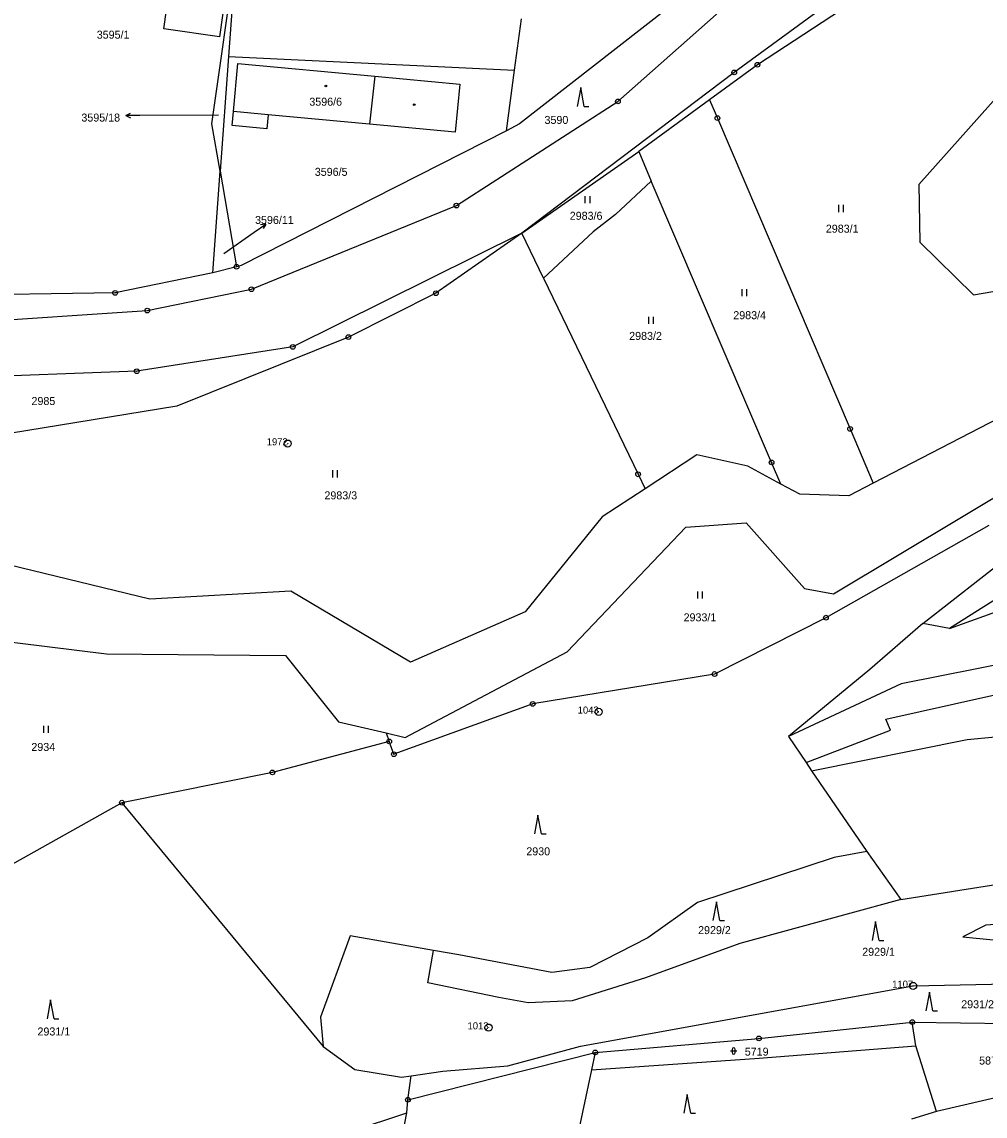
# Model space of a CAD drawing. Extents: x -644096 to -634268, y -1141430 to -1133463.
# Drawn here: x -640499.2 to -640294.6, y -1138361.1 to -1138128.6 of the extents above; entities that cross this region are included whole.
import ezdxf

# ---------------------------------------------------------------- set-up
doc = ezdxf.new("R2010")
doc.units = 0
for name, color, linetype in [('_CIVIL_CONSTRUCTION', 7, 'Continuous'), ('M_Svah_Nasyp', 7, 'Continuous'), ('M_Svah_Zarez', 7, 'Continuous'), ('svrsek_osa_sjezdy', 7, 'Continuous'), ('svrsek_osa_VRT', 7, 'Continuous'), ('svrsek_popisy_VRT', 7, 'Continuous'), ('terminal_VRT', 7, 'Continuous')]:
    doc.layers.add(name, color=color, linetype=linetype)

msp = doc.modelspace()

# ---------------------------------------------------------------- linework, layer by layer
at = {"layer": '_CIVIL_CONSTRUCTION'}
for centre, radius in [((-640342.92, -1138137.71), 0.5), ((-640342.92, -1138137.71), 0.0303), ((-640347.86, -1138139.35), 0.5), ((-640347.86, -1138139.35), 0.0303), ((-640372.57, -1138145.51), 0.5), ((-640372.57, -1138145.51), 0.0303), ((-640351.43, -1138149.05), 0.5), ((-640351.43, -1138149.05), 0.0303), ((-640406.88, -1138167.64), 0.5), ((-640406.88, -1138167.64), 0.0303), ((-640453.61, -1138180.63), 0.5), ((-640453.61, -1138180.63), 0.0303), ((-640479.4, -1138186.18), 0.5), ((-640479.4, -1138186.18), 0.0303), ((-640450.43, -1138185.4), 0.5), ((-640450.43, -1138185.4), 0.0303), ((-640411.26, -1138186.26), 0.5), ((-640411.26, -1138186.26), 0.0303), ((-640472.58, -1138189.95), 0.5), ((-640472.58, -1138189.95), 0.0303), ((-640429.83, -1138195.57), 0.5), ((-640429.83, -1138195.57), 0.0303), ((-640441.65, -1138197.65), 0.5), ((-640441.65, -1138197.65), 0.0303), ((-640474.8, -1138202.84), 0.5), ((-640474.8, -1138202.84), 0.0303), ((-640323.23, -1138215.08), 0.5), ((-640323.23, -1138215.08), 0.0303), ((-640442.74, -1138218.19), 0.75), ((-640442.74, -1138218.19), 0.03), ((-640339.92, -1138222.2), 0.5), ((-640339.92, -1138222.2), 0.0303), ((-640368.28, -1138224.73), 0.5), ((-640368.28, -1138224.73), 0.0303), ((-640328.37, -1138255.19), 0.5), ((-640328.37, -1138255.19), 0.0303), ((-640352.04, -1138267.16), 0.5), ((-640352.04, -1138267.16), 0.0303), ((-640390.68, -1138273.5), 0.5), ((-640390.68, -1138273.5), 0.0303), ((-640376.67, -1138275.2), 0.75), ((-640376.67, -1138275.2), 0.03), ((-640421.17, -1138281.5), 0.5), ((-640421.17, -1138281.5), 0.0303), ((-640420.18, -1138284.21), 0.5), ((-640420.18, -1138284.21), 0.0303), ((-640446, -1138288.08), 0.5), ((-640446, -1138288.08), 0.0303), ((-640477.97, -1138294.5), 0.5), ((-640477.97, -1138294.5), 0.0303), ((-640309.85, -1138333.43), 0.75), ((-640309.85, -1138333.43), 0.03), ((-640400.07, -1138342.28), 0.75), ((-640400.07, -1138342.28), 0.03), ((-640310.03, -1138341.11), 0.5), ((-640310.03, -1138341.11), 0.0303), ((-640342.62, -1138344.6), 0.5), ((-640342.62, -1138344.6), 0.0303), ((-640377.4, -1138347.56), 0.5), ((-640377.4, -1138347.56), 0.0303), ((-640417.18, -1138357.61), 0.5), ((-640417.18, -1138357.61), 0.0303)]:
    msp.add_circle(centre, radius, dxfattribs=at)
at = {"layer": 'M_Svah_Nasyp'}
for p, q in [((-640424.23, -1138140.15), (-640425.34, -1138150.33)), ((-640446.92, -1138148.33), (-640454.26, -1138147.65))]:
    msp.add_line(p, q, dxfattribs=at)
at = {"layer": 'M_Svah_Zarez'}
for centre in [(-640434.62, -1138142.21), (-640415.85, -1138146.19)]:
    msp.add_circle(centre, 0.175, dxfattribs=at)
at = {"layer": 'svrsek_osa_sjezdy'}
for p, q in [((-640380.47, -1138142.55), (-640381.22, -1138146.55)), ((-640379.72, -1138146.55), (-640380.47, -1138142.55)), ((-640379.72, -1138146.55), (-640378.72, -1138146.55)), ((-640379.5, -1138167.13), (-640379.5, -1138165.63)), ((-640378.5, -1138167.13), (-640378.5, -1138165.63)), ((-640325.61, -1138169), (-640325.61, -1138167.5)), ((-640324.61, -1138169), (-640324.61, -1138167.5)), ((-640346.16, -1138186.91), (-640346.16, -1138185.41)), ((-640345.16, -1138186.91), (-640345.16, -1138185.41)), ((-640366.01, -1138192.76), (-640366.01, -1138191.26)), ((-640365.01, -1138192.76), (-640365.01, -1138191.26)), ((-640433.16, -1138225.38), (-640433.16, -1138223.88)), ((-640432.16, -1138225.38), (-640432.16, -1138223.88)), ((-640355.57, -1138251.12), (-640355.57, -1138249.62)), ((-640354.57, -1138251.12), (-640354.57, -1138249.62)), ((-640494.57, -1138279.64), (-640494.57, -1138278.14)), ((-640493.57, -1138279.64), (-640493.57, -1138278.14)), ((-640389.57, -1138297.13), (-640390.32, -1138301.13)), ((-640388.82, -1138301.13), (-640389.57, -1138297.13)), ((-640388.82, -1138301.13), (-640387.82, -1138301.13)), ((-640351.66, -1138315.56), (-640352.41, -1138319.56)), ((-640350.91, -1138319.56), (-640351.66, -1138315.56)), ((-640350.91, -1138319.56), (-640349.91, -1138319.56)), ((-640317.82, -1138319.77), (-640318.57, -1138323.77)), ((-640317.07, -1138323.77), (-640317.82, -1138319.77)), ((-640317.07, -1138323.77), (-640316.07, -1138323.77)), ((-640306.39, -1138334.76), (-640307.14, -1138338.76)), ((-640305.64, -1138338.76), (-640306.39, -1138334.76)), ((-640493.11, -1138336.42), (-640493.86, -1138340.42)), ((-640492.36, -1138340.42), (-640493.11, -1138336.42)), ((-640305.64, -1138338.76), (-640304.64, -1138338.76)), ((-640492.36, -1138340.42), (-640491.36, -1138340.42)), ((-640348.64, -1138347.26), (-640347.3, -1138347.26)), ((-640348.31, -1138346.93), (-640348.31, -1138347.6)), ((-640347.64, -1138347.6), (-640347.64, -1138346.93)), ((-640357.83, -1138356.48), (-640358.58, -1138360.48)), ((-640357.08, -1138360.48), (-640357.83, -1138356.48)), ((-640357.08, -1138360.48), (-640356.08, -1138360.48))]:
    msp.add_line(p, q, dxfattribs=at)
for centre, start, end in [((-640347.97, -1138346.93), 0, 180), ((-640347.97, -1138347.6), 180, 359.9879)]:
    msp.add_arc(centre, 0.335, start, end, dxfattribs=at)
at = {"layer": 'svrsek_popisy_VRT'}
for p, q in [((-640477.13, -1138148.48), (-640476.13, -1138147.98)), ((-640474.13, -1138148.48), (-640477.13, -1138148.48)), ((-640477.13, -1138148.48), (-640476.13, -1138148.98)), ((-640457.42, -1138148.44), (-640474.13, -1138148.48)), ((-640449.84, -1138173.27), (-640447.38, -1138171.55)), ((-640447.38, -1138171.55), (-640448.49, -1138171.71)), ((-640447.38, -1138171.55), (-640447.92, -1138172.53)), ((-640456.3, -1138177.83), (-640449.84, -1138173.27))]:
    msp.add_line(p, q, dxfattribs=at)
at = {"layer": 'terminal_VRT'}
for p, q in [((-640453.68, -1138113.91), (-640455.29, -1138135.98)), ((-640394.53, -1138138.89), (-640393.06, -1138127.96)), ((-640455.29, -1138135.98), (-640457.06, -1138160.34)), ((-640455.29, -1138135.98), (-640394.53, -1138138.89)), ((-640396.27, -1138151.77), (-640394.53, -1138138.89)), ((-640353.1, -1138145.14), (-640368.16, -1138156.14)), ((-640393.01, -1138173.46), (-640368.16, -1138156.14)), ((-640368.16, -1138156.14), (-640365.48, -1138162.42)), ((-640458.63, -1138181.92), (-640457.06, -1138160.34)), ((-640457.06, -1138160.34), (-640453.61, -1138180.63)), ((-640388.38, -1138183.05), (-640393.01, -1138173.46)), ((-640453.61, -1138180.63), (-640458.63, -1138181.92)), ((-640307.79, -1138256.41), (-640289.01, -1138241.72)), ((-640302.12, -1138257.49), (-640307.79, -1138256.41)), ((-640421.83, -1138279.68), (-640421.17, -1138281.5)), ((-640336.34, -1138280.41), (-640332.61, -1138285.93)), ((-640332.61, -1138285.93), (-640331.44, -1138287.72)), ((-640331.44, -1138287.72), (-640319.67, -1138304.88)), ((-640477.97, -1138294.5), (-640435.21, -1138346.32)), ((-640319.67, -1138304.88), (-640312.43, -1138315.04)), ((-640309.25, -1138346.15), (-640310.03, -1138341.11)), ((-640304.87, -1138360.12), (-640309.25, -1138346.15)), ((-640417.18, -1138357.61), (-640377.4, -1138347.56)), ((-640377.4, -1138347.56), (-640378.17, -1138351.27)), ((-640253.11, -1138348.01), (-640304.87, -1138360.12)), ((-640417.18, -1138357.61), (-640416.5, -1138352.53)), ((-640417.45, -1138360.39), (-640417.18, -1138357.61)), ((-640304.87, -1138360.12), (-640310.19, -1138361.72))]:
    msp.add_line(p, q, dxfattribs=at)
for points in [[(-640457.2, -1138131.77), (-640469.08, -1138130.08), (-640464.98, -1138100.76), (-640463.43, -1138100.98), (-640460.4, -1138080.04), (-640450.55, -1138081.38), (-640450.53, -1138081.25), (-640450.12, -1138081.31), (-640457.2, -1138131.77)], [(-640510.84, -1138192.48), (-640472.58, -1138189.95), (-640450.43, -1138185.4), (-640406.88, -1138167.64), (-640372.57, -1138145.51), (-640338.78, -1138115.54), (-640306.76, -1138097.88)], [(-640310.47, -1138096.92), (-640330.03, -1138105.67), (-640346.3, -1138113.42), (-640393.49, -1138150.28), (-640396.27, -1138151.77)], [(-640261.7, -1138100.42), (-640308.12, -1138116.21), (-640317.26, -1138120.88), (-640342.92, -1138137.71), (-640353.1, -1138145.14)], [(-640261.7, -1138100.42), (-640258.99, -1138099.5), (-640264.72, -1138120.06), (-640271.77, -1138130.59), (-640291.64, -1138144.13), (-640308.66, -1138163.13), (-640308.46, -1138175.39), (-640297, -1138186.58), (-640284.71, -1138184.5), (-640280.45, -1138198.66), (-640283.45, -1138208.52), (-640318.32, -1138226.58)], [(-640300.48, -1138108.65), (-640320.54, -1138119.28), (-640347.86, -1138139.35), (-640393.01, -1138173.46)], [(-640457.06, -1138160.34), (-640458.85, -1138150.24), (-640453.68, -1138113.91)], [(-640425.34, -1138150.33), (-640446.92, -1138148.33), (-640447.19, -1138151.31), (-640454.54, -1138150.63), (-640454.26, -1138147.65), (-640453.32, -1138137.45), (-640424.23, -1138140.15), (-640406.18, -1138141.83), (-640407.12, -1138152.01), (-640425.34, -1138150.33)], [(-640353.1, -1138145.14), (-640351.43, -1138149.05), (-640323.23, -1138215.08), (-640318.32, -1138226.58)], [(-640396.27, -1138151.77), (-640452.64, -1138180.38), (-640453.61, -1138180.63)], [(-640365.48, -1138162.42), (-640373.09, -1138169.52), (-640377.81, -1138173.23), (-640388.38, -1138183.05)], [(-640337.96, -1138226.79), (-640339.92, -1138222.2), (-640365.48, -1138162.42)], [(-640393.01, -1138173.46), (-640441.65, -1138197.65), (-640474.8, -1138202.84), (-640512.62, -1138204.2), (-640531.66, -1138204.92), (-640555.1, -1138210.32)], [(-640393.01, -1138173.46), (-640411.26, -1138186.26), (-640429.83, -1138195.57), (-640466.32, -1138210.26), (-640501.84, -1138216.09)], [(-640458.63, -1138181.92), (-640479.4, -1138186.18), (-640515.81, -1138186.76)], [(-640388.38, -1138183.05), (-640368.28, -1138224.73), (-640366.81, -1138227.79)], [(-640421.83, -1138279.68), (-640417.76, -1138280.63), (-640383.34, -1138262.48), (-640358.16, -1138235.99), (-640345.3, -1138235.06), (-640332.96, -1138249), (-640326.78, -1138250.1), (-640272.76, -1138217.78), (-640267.17, -1138204.36), (-640268.13, -1138197.13), (-640266.66, -1138188.09)], [(-640366.81, -1138227.79), (-640375.93, -1138233.77), (-640392.28, -1138253.94), (-640416.65, -1138264.65), (-640442.05, -1138249.54), (-640472, -1138251.23), (-640516.97, -1138240.38), (-640505.09, -1138224.78), (-640501.84, -1138216.09)], [(-640337.96, -1138226.79), (-640344.94, -1138223.03), (-640355.8, -1138220.57), (-640366.81, -1138227.79)], [(-640191.55, -1138221.7), (-640206.65, -1138225.74), (-640271.62, -1138238.25), (-640302.12, -1138257.49)], [(-640318.32, -1138226.58), (-640323.54, -1138229.28), (-640333.9, -1138228.98), (-640337.96, -1138226.79)], [(-640302.12, -1138257.49), (-640239.23, -1138234.88), (-640212.65, -1138232.3), (-640207.78, -1138233.44), (-640211.6, -1138255.17), (-640279.55, -1138262.73), (-640312.42, -1138269.25), (-640336.34, -1138280.41)], [(-640293.78, -1138235.64), (-640328.37, -1138255.19), (-640352.04, -1138267.16), (-640390.68, -1138273.5), (-640420.18, -1138284.21), (-640421.17, -1138281.5)], [(-640307.79, -1138256.41), (-640319.04, -1138266.2), (-640336.34, -1138280.41)], [(-640595.1, -1138333), (-640582.9, -1138330.91), (-640576.2, -1138324.26), (-640575.07, -1138316.99), (-640578.29, -1138309.09), (-640574.7, -1138293.49), (-640553.85, -1138293.02), (-640523.18, -1138278.46), (-640519.71, -1138258.15), (-640481.25, -1138262.88), (-640443.19, -1138263.22), (-640431.93, -1138277.34), (-640421.83, -1138279.68)], [(-640332.61, -1138285.93), (-640314.63, -1138279.12), (-640315.63, -1138276.74), (-640278.57, -1138268.46), (-640210.65, -1138260.25), (-640209.26, -1138260.08)], [(-640331.44, -1138287.72), (-640298.37, -1138281.05), (-640274.28, -1138278.78), (-640217.24, -1138283.52), (-640211.34, -1138285.98), (-640206.8, -1138286.69)], [(-640421.17, -1138281.5), (-640446, -1138288.08), (-640477.97, -1138294.5)], [(-640477.97, -1138294.5), (-640502.47, -1138308.28), (-640518.37, -1138311.89), (-640522.42, -1138305.58), (-640543.22, -1138313.26)], [(-640319.67, -1138304.88), (-640326.65, -1138306.18), (-640355.66, -1138315.68), (-640366.19, -1138323.25), (-640378.52, -1138329.5), (-640386.65, -1138330.55), (-640406.34, -1138326.85), (-640411.75, -1138325.91)], [(-640312.43, -1138315.04), (-640290.48, -1138311.62), (-640272.01, -1138308.09), (-640248.65, -1138311.22), (-640214.45, -1138312.74), (-640193.56, -1138314.85)], [(-640312.43, -1138315.04), (-640346.69, -1138324.44), (-640366.73, -1138331.69), (-640382.27, -1138336.58), (-640391.63, -1138337.02), (-640397.91, -1138335.91), (-640412.95, -1138332.8), (-640411.75, -1138325.91)], [(-640208.63, -1138318.83), (-640231.54, -1138319.94), (-640264.48, -1138318.4), (-640294.37, -1138320.5), (-640299.28, -1138323), (-640267.08, -1138326.2), (-640215.37, -1138330.79)], [(-640411.75, -1138325.91), (-640429.48, -1138322.82), (-640435.76, -1138340.08), (-640435.21, -1138346.32)], [(-640416.5, -1138352.53), (-640409.8, -1138351.53), (-640395.93, -1138350.44), (-640380.53, -1138346.27), (-640309.85, -1138333.43), (-640289.85, -1138333), (-640271.91, -1138335.48), (-640244.48, -1138342.16), (-640236.17, -1138346.49)], [(-640377.4, -1138347.56), (-640342.62, -1138344.6), (-640310.03, -1138341.11)], [(-640310.03, -1138341.11), (-640279.22, -1138341.57), (-640259.23, -1138346.35), (-640253.11, -1138348.01)], [(-640435.21, -1138346.32), (-640428.5, -1138351.17), (-640418.59, -1138352.84), (-640416.5, -1138352.53)], [(-640378.17, -1138351.27), (-640342.59, -1138348.81), (-640309.25, -1138346.15)], [(-640378.17, -1138351.27), (-640381.33, -1138365.91), (-640387.64, -1138386.83)], [(-640454.43, -1138368.44), (-640429.15, -1138364.31), (-640417.45, -1138360.39)], [(-640445.87, -1138444.94), (-640437.99, -1138420.03), (-640429.05, -1138395.86), (-640419.19, -1138372.7), (-640417.84, -1138362.59), (-640417.45, -1138360.39)]]:
    msp.add_lwpolyline(points, dxfattribs=at)

# ---------------------------------------------------------------- texts
at = {"layer": '_CIVIL_CONSTRUCTION'}
for s, p in [('1972', (-640447.19, -1138218.56)), ('1043', (-640381.12, -1138275.57)), ('1107', (-640314.3, -1138333.8)), ('1013', (-640404.52, -1138342.66))]:
    msp.add_text(s, height=1.5, dxfattribs=at).set_placement(p)
at = {"layer": 'svrsek_osa_VRT'}
for s, p in [('3595/1', (-640483.31, -1138132.16)), ('3596/6', (-640438.14, -1138146.41)), ('3595/18', (-640486.57, -1138149.78)), ('3590', (-640388.17, -1138150.28)), ('3596/5', (-640436.98, -1138161.31)), ('3596/11', (-640449.67, -1138171.53)), ('2983/6', (-640382.81, -1138170.65)), ('2983/1', (-640328.4, -1138173.39)), ('2983/4', (-640348.06, -1138191.77)), ('2983/2', (-640370.18, -1138196.17)), ('2985', (-640497.17, -1138210.01)), ('2983/3', (-640434.93, -1138230.05)), ('2933/1', (-640358.62, -1138255.97)), ('2934', (-640497.2, -1138283.51)), ('2930', (-640392.04, -1138305.69)), ('2929/2', (-640355.54, -1138322.43)), ('2929/1', (-640320.67, -1138327.03)), ('2931/2', (-640299.63, -1138338.18)), ('2931/1', (-640495.9, -1138343.97)), ('5719', (-640345.62, -1138348.25)), ('5870', (-640295.83, -1138350.14))]:
    msp.add_text(s, height=1.7, dxfattribs=at).set_placement(p)

doc.saveas('drawing.dxf')
